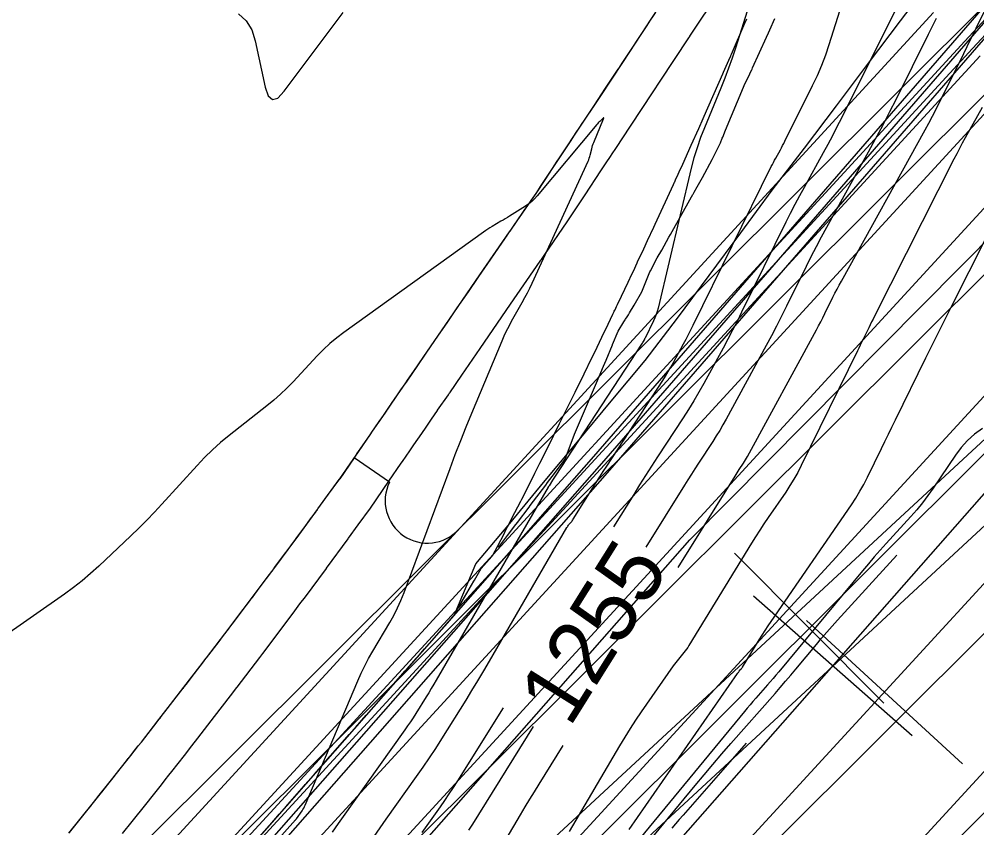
# Model space of a CAD drawing. Extents: x 658976 to 668726, y 639543 to 647196.
# Drawn here: x 662115.3 to 662205.8, y 643029.4 to 643105.7 of the extents above; entities that cross this region are included whole.
import ezdxf

# ---------------------------------------------------------------- set-up
doc = ezdxf.new("R2010")
doc.units = 0
for name, color, linetype in [('Ex_Contour Labels', 7, 'Continuous'), ('Ex_Major Contours', 7, 'Continuous'), ('Ex_Minor Contours', 7, 'Continuous'), ('R_Ramp 15 Degree_Min Ls', 7, 'Continuous'), ('R_Ramp 20 Degree Des Ls', 7, 'Continuous'), ('R_Ramp 20 Degree Des Ls Annot', 7, 'Continuous'), ('R_Ramp 20 Degree Existing Ramp', 7, 'Continuous'), ('R_Ramp 20 Degree_Min Ls', 7, 'Continuous')]:
    doc.layers.add(name, color=color, linetype=linetype)

msp = doc.modelspace()

# ---------------------------------------------------------------- linework, layer by layer
at = {"layer": 'Ex_Major Contours'}
for points in [[(662201.964, 643105.795), (662201.584, 643105.026), (662201.202, 643104.258), (662198.166, 643098.17), (662197.525, 643096.903), (662196.871, 643095.643), (662196.204, 643094.391), (662195.522, 643093.145), (662191.593, 643086.051), (662191.093, 643085.136), (662190.604, 643084.214), (662190.127, 643083.287), (662189.661, 643082.354), (662187.818, 643078.61), (662187.353, 643077.676), (662186.877, 643076.748), (662186.392, 643075.824), (662185.898, 643074.906), (662182.113, 643067.967), (662181.812, 643067.429), (662181.501, 643066.897), (662181.179, 643066.372), (662180.846, 643065.852), (662179.495, 643063.789), (662179.158, 643063.272), (662178.825, 643062.753), (662178.494, 643062.233), (662178.165, 643061.711), (662174.514, 643055.874)], [(662163.89, 643038.929), (662158.141, 643029.729), (662157.957, 643029.439), (662157.769, 643029.152)]]:
    msp.add_lwpolyline(points, dxfattribs=at)
at = {"layer": 'Ex_Minor Contours'}
for points in [[(662148.854, 643028.548), (662149.429, 643029.374), (662150.011, 643030.195), (662152.874, 643034.209), (662153.491, 643035.089), (662154.095, 643035.977), (662154.684, 643036.874), (662155.261, 643037.781), (662157.538, 643041.426), (662158.103, 643042.339), (662158.661, 643043.257), (662159.212, 643044.18), (662159.754, 643045.107), (662167.072, 643057.729), (662167.114, 643057.798), (662167.16, 643057.865), (662167.208, 643057.93), (662167.259, 643057.993), (662167.47, 643058.242), (662167.521, 643058.305), (662167.57, 643058.369), (662167.617, 643058.436), (662167.661, 643058.504), (662169.518, 643061.471), (662169.843, 643061.988), (662170.171, 643062.503), (662170.501, 643063.016), (662170.834, 643063.528), (662176.118, 643071.598), (662176.386, 643072.017), (662176.646, 643072.442), (662176.898, 643072.871), (662177.141, 643073.306), (662178.095, 643075.055), (662178.331, 643075.494), (662178.563, 643075.934), (662178.79, 643076.378), (662179.012, 643076.824), (662186.38, 643091.798), (662186.481, 643092), (662186.584, 643092.2), (662186.69, 643092.399), (662186.798, 643092.597), (662187.235, 643093.386), (662187.343, 643093.583), (662187.449, 643093.782), (662187.552, 643093.982), (662187.654, 643094.183), (662190.276, 643099.441), (662190.728, 643100.392), (662191.14, 643101.359), (662191.515, 643102.341), (662191.851, 643103.339), (662194.107, 643110.504)], [(662177.565, 643053.961), (662182.952, 643062.571), (662183.049, 643062.726), (662183.148, 643062.881), (662183.247, 643063.035), (662183.348, 643063.189), (662183.75, 643063.804), (662183.849, 643063.958), (662183.945, 643064.115), (662184.037, 643064.273), (662184.127, 643064.433), (662190.646, 643076.384), (662190.851, 643076.764), (662191.051, 643077.145), (662191.248, 643077.529), (662191.44, 643077.915), (662192.202, 643079.464), (662192.395, 643079.849), (662192.592, 643080.233), (662192.794, 643080.614), (662193.001, 643080.992), (662200.908, 643095.268), (662201.261, 643095.913), (662201.607, 643096.561), (662201.945, 643097.214), (662202.277, 643097.87), (662203.59, 643100.501), (662203.917, 643101.16), (662204.243, 643101.819), (662204.567, 643102.479), (662204.889, 643103.139), (662208.275, 643110.101)], [(662199.413, 643109.216), (662193.003, 643096.364), (662192.585, 643095.537), (662192.158, 643094.714), (662191.722, 643093.896), (662191.277, 643093.082), (662189.479, 643089.837), (662189.035, 643089.023), (662188.601, 643088.204), (662188.176, 643087.38), (662187.762, 643086.55), (662183.574, 643078.039), (662183.15, 643077.189), (662182.717, 643076.343), (662182.275, 643075.501), (662181.824, 643074.665), (662180.003, 643071.327), (662179.54, 643070.497), (662179.06, 643069.678), (662178.564, 643068.868), (662178.051, 643068.067), (662175.642, 643064.388), (662175.07, 643063.508), (662174.501, 643062.626), (662173.938, 643061.74), (662173.379, 643060.851), (662171.462, 643057.788)], [(662184.474, 643107.714), (662182.986, 643102.99), (662182.673, 643102.032), (662182.338, 643101.08), (662181.982, 643100.137), (662181.606, 643099.201), (662180.057, 643095.472), (662179.69, 643094.534), (662179.36, 643093.583), (662179.07, 643092.619), (662178.817, 643091.644), (662175.683, 643078.436), (662175.601, 643078.129), (662175.503, 643077.828), (662175.387, 643077.532), (662175.254, 643077.243), (662174.45, 643075.608), (662174.429, 643075.567), (662174.409, 643075.526), (662174.387, 643075.486), (662174.366, 643075.446), (662174.278, 643075.285), (662174.256, 643075.245), (662174.233, 643075.206), (662174.209, 643075.167), (662174.184, 643075.128), (662165.957, 643062.562), (662165.898, 643062.471), (662165.839, 643062.38), (662165.781, 643062.289), (662165.724, 643062.198), (662165.395, 643061.673), (662165.387, 643061.661), (662165.379, 643061.649), (662165.37, 643061.637), (662165.361, 643061.626), (662165.324, 643061.582), (662165.315, 643061.571), (662165.306, 643061.56), (662165.298, 643061.548), (662165.291, 643061.536), (662154.734, 643043.327), (662154.499, 643042.925), (662154.26, 643042.526), (662154.019, 643042.128), (662153.774, 643041.733), (662152.787, 643040.154), (662152.538, 643039.761), (662152.282, 643039.373), (662152.021, 643038.988), (662151.754, 643038.607), (662145.763, 643030.208), (662145.469, 643029.793), (662145.178, 643029.375), (662144.89, 643028.956)], [(662136.033, 643106.232), (662136.763, 643105.547), (662137.294, 643104.698), (662137.626, 643103.686), (662138.558, 643099.312), (662138.846, 643098.467), (662139.243, 643098.119), (662139.749, 643098.268), (662140.365, 643098.914), (662145.94, 643106.358)], [(662206.294, 643097.39), (662204.696, 643094.504), (662204.423, 643094.006), (662204.156, 643093.507), (662203.893, 643093.005), (662203.634, 643092.501), (662196.13, 643077.679), (662195.992, 643077.407), (662195.856, 643077.134), (662195.72, 643076.861), (662195.586, 643076.587), (662195.049, 643075.492), (662194.915, 643075.218), (662194.781, 643074.944), (662194.647, 643074.67), (662194.513, 643074.397), (662189.208, 643063.576), (662188.876, 643062.93), (662188.522, 643062.297), (662188.144, 643061.678), (662187.744, 643061.072), (662186.095, 643058.675), (662185.687, 643058.074), (662185.287, 643057.467), (662184.895, 643056.855), (662184.511, 643056.237), (662178.59, 643046.577), (662178.482, 643046.408), (662178.368, 643046.243), (662178.248, 643046.082), (662178.123, 643045.925), (662177.61, 643045.307), (662177.483, 643045.151), (662177.36, 643044.992), (662177.24, 643044.831), (662177.123, 643044.668), (662174.1, 643040.319), (662173.565, 643039.535), (662173.046, 643038.741), (662172.541, 643037.937), (662172.051, 643037.124), (662167.274, 643029.017)], [(662132.544, 643020.191), (662141.438, 643030.114), (662141.445, 643030.122), (662141.452, 643030.131), (662141.459, 643030.139), (662141.465, 643030.148), (662141.49, 643030.185), (662141.502, 643030.203), (662141.514, 643030.221), (662142.047, 643030.968), (662142.134, 643031.097), (662142.214, 643031.231), (662142.286, 643031.369), (662142.351, 643031.511), (662147.307, 643043.244), (662147.625, 643043.962), (662147.967, 643044.668), (662148.333, 643045.362), (662148.723, 643046.044), (662150.332, 643048.748), (662150.718, 643049.431), (662151.072, 643050.13), (662151.394, 643050.845), (662151.683, 643051.574), (662156.031, 643063.307), (662156.526, 643064.621), (662157.034, 643065.93), (662157.557, 643067.234), (662158.092, 643068.532), (662160.952, 643075.363), (662161.156, 643075.832), (662161.374, 643076.293), (662161.605, 643076.748), (662161.85, 643077.197), (662162.856, 643078.977), (662163.102, 643079.424), (662163.34, 643079.877), (662163.567, 643080.334), (662163.785, 643080.796), (662169.069, 643092.304), (662169.13, 643092.446), (662169.184, 643092.591), (662169.23, 643092.738), (662169.27, 643092.887), (662169.413, 643093.49), (662169.451, 643093.64), (662169.496, 643093.787), (662169.547, 643093.933), (662169.603, 643094.077), (662170.525, 643096.297), (662170.549, 643096.369), (662170.546, 643096.401), (662170.516, 643096.392), (662170.458, 643096.342), (662170.171, 643096.061), (662170.1, 643095.99), (662170.031, 643095.917), (662169.964, 643095.843), (662169.899, 643095.767), (662164.274, 643089.04), (662164.024, 643088.763), (662163.754, 643088.509), (662163.465, 643088.277), (662163.157, 643088.067), (662161.657, 643087.129), (662161.453, 643087.003), (662161.248, 643086.878), (662161.043, 643086.754), (662160.836, 643086.631), (662160.01, 643086.143), (662159.804, 643086.019), (662159.602, 643085.89), (662159.403, 643085.757), (662159.206, 643085.619), (662145.998, 643076.149), (662145.33, 643075.645), (662144.689, 643075.109), (662144.075, 643074.543), (662143.488, 643073.945), (662141.197, 643071.492), (662140.613, 643070.89), (662140.008, 643070.312), (662139.382, 643069.757), (662138.734, 643069.226), (662135.155, 643066.401), (662134.353, 643065.741), (662133.581, 643065.05), (662132.838, 643064.328), (662132.125, 643063.574), (662128.809, 643059.923), (662128.1, 643059.157), (662127.376, 643058.405), (662126.638, 643057.667), (662125.886, 643056.942), (662122.849, 643054.073), (662122.078, 643053.371), (662121.282, 643052.698), (662120.462, 643052.056), (662119.617, 643051.443), (662100.738, 643038.271)], [(662172.953, 643029.216), (662183.195, 643043.945), (662183.231, 643043.997), (662183.269, 643044.048), (662183.308, 643044.098), (662183.349, 643044.147), (662183.511, 643044.343), (662183.551, 643044.393), (662183.589, 643044.444), (662183.625, 643044.496), (662183.659, 643044.549), (662185.229, 643047.111), (662185.505, 643047.555), (662185.787, 643047.994), (662186.074, 643048.43), (662186.367, 643048.862), (662193.941, 643059.874), (662194.356, 643060.502), (662194.747, 643061.144), (662195.115, 643061.8), (662195.459, 643062.47), (662196.786, 643065.178), (662197.118, 643065.855), (662197.45, 643066.532), (662197.781, 643067.209), (662198.113, 643067.886), (662200.982, 643073.744), (662201.573, 643074.946), (662202.168, 643076.145), (662202.766, 643077.342), (662203.369, 643078.537), (662206.771, 643085.256)], [(662206.318, 643067.056), (662205.586, 643066.525), (662204.918, 643065.93), (662204.313, 643065.271), (662203.771, 643064.548), (662201.668, 643061.435), (662201.176, 643060.735), (662200.66, 643060.054), (662200.12, 643059.393), (662199.555, 643058.75), (662197.245, 643056.22), (662196.672, 643055.584), (662196.106, 643054.941), (662195.547, 643054.293), (662194.996, 643053.637), (662187.082, 643044.113), (662186.818, 643043.796), (662186.551, 643043.482), (662186.281, 643043.17), (662186.01, 643042.859), (662184.919, 643041.621), (662184.648, 643041.31), (662184.379, 643040.997), (662184.112, 643040.682), (662183.848, 643040.365), (662172.908, 643027.119)], [(662174.738, 643027.978), (662179.188, 643033.365), (662180.021, 643034.366), (662180.862, 643035.361), (662181.712, 643036.348), (662182.569, 643037.329), (662186.734, 643042.059), (662187.232, 643042.629), (662187.726, 643043.202), (662188.215, 643043.778), (662188.701, 643044.358), (662190.634, 643046.685), (662191.121, 643047.264), (662191.614, 643047.837), (662192.114, 643048.404), (662192.62, 643048.965), (662198.241, 643055.125)], [(662161.047, 643040.711), (662156.734, 643033.808), (662156.337, 643033.183), (662155.931, 643032.565), (662155.515, 643031.953), (662155.09, 643031.348), (662153.371, 643028.938)], [(662160.295, 643026.53), (662162.7, 643030.612), (662163.132, 643031.339), (662163.568, 643032.063), (662164.009, 643032.784), (662164.455, 643033.503), (662166.732, 643037.147)], [(662184.016, 643037.35), (662178.039, 643030.564), (662177.681, 643030.154), (662177.326, 643029.741), (662176.975, 643029.326)]]:
    msp.add_lwpolyline(points, dxfattribs=at)
at = {"layer": 'R_Ramp 15 Degree_Min Ls'}
for p, q in [((662027.08, 642928.345), (662234.904, 643135.3)), ((662031.314, 642924.093), (662239.138, 643131.049)), ((662039.781, 642915.59), (662247.605, 643122.545)), ((661999.484, 642858.526), (662256.073, 643114.042)), ((662056.716, 642898.584), (662264.54, 643105.539)), ((662065.184, 642890.081), (662273.008, 643097.036))]:
    msp.add_line(p, q, dxfattribs=at)
msp.add_lwpolyline([(662182.91, 643055.298), (662197.022, 643041.126)], dxfattribs=at)
at = {"layer": 'R_Ramp 20 Degree Des Ls'}
for p, q in [((662169.622, 643064.443), (662284.307, 643196.544)), ((662170.373, 643063.782), (662285.1, 643195.934)), ((662171.124, 643063.122), (662285.893, 643195.325)), ((662178.678, 643056.568), (662302.163, 643181.013)), ((662070.674, 642951.987), (662169.622, 643064.443)), ((662071.384, 642951.282), (662170.373, 643063.782)), ((662072.094, 642950.578), (662171.124, 643063.122)), ((662079.59, 642943.956), (662178.678, 643056.568))]:
    msp.add_line(p, q, dxfattribs=at)
for points in [[(662136.593, 643026.906), (662139.896, 643030.66), (662143.199, 643034.413), (662146.501, 643038.167), (662149.804, 643041.921), (662153.107, 643045.674), (662156.41, 643049.428), (662158.457, 643054.287), (662161.688, 643058.104), (662164.857, 643061.976), (662168.061, 643065.817), (662171.261, 643069.661), (662174.46, 643073.506), (662177.512, 643077.48), (662180.5, 643081.512), (662183.487, 643085.543), (662186.473, 643089.576), (662189.525, 643093.551), (662192.552, 643097.547), (662195.566, 643101.555), (662198.597, 643105.548), (662201.622, 643109.547)], [(662120.079, 643028.943), (662121.709, 643030.971), (662122.147, 643031.516), (662122.159, 643031.531), (662122.213, 643031.599), (662122.581, 643032.06), (662122.887, 643032.444), (662124.337, 643034.264), (662124.402, 643034.346), (662124.871, 643034.94), (662125.112, 643035.246), (662125.566, 643035.821), (662125.633, 643035.905), (662125.688, 643035.974), (662125.715, 643036.009), (662125.867, 643036.202), (662126.514, 643037.021), (662126.579, 643037.103), (662126.867, 643037.471), (662128.008, 643038.929), (662128.534, 643039.602), (662128.662, 643039.765), (662128.664, 643039.767), (662128.68, 643039.788), (662128.743, 643039.869), (662129.186, 643040.44), (662130.817, 643042.543), (662130.833, 643042.563), (662130.836, 643042.567), (662130.895, 643042.644), (662131.12, 643042.936), (662131.664, 643043.643), (662132.653, 643044.93), (662132.974, 643045.348), (662133.036, 643045.428), (662134.205, 643046.964), (662134.641, 643047.535), (662135.103, 643048.142), (662135.163, 643048.221), (662136.087, 643049.445), (662137.204, 643050.924), (662137.22, 643050.945), (662137.267, 643051.008), (662137.279, 643051.023), (662137.355, 643051.125), (662137.592, 643051.442), (662138.194, 643052.247), (662139.196, 643053.585), (662139.308, 643053.736), (662139.324, 643053.757), (662139.382, 643053.834), (662139.491, 643053.981), (662140.3, 643055.073), (662140.516, 643055.364), (662140.977, 643055.986), (662141.415, 643056.577), (662141.472, 643056.654), (662142.395, 643057.91), (662142.86, 643058.542), (662143.31, 643059.154), (662143.415, 643059.298), (662143.495, 643059.406), (662143.508, 643059.424), (662143.55, 643059.482), (662145.561, 643062.244), (662145.616, 643062.319), (662146.18, 643063.138), (662146.271, 643063.271), (662146.309, 643063.326), (662147.151, 643064.55), (662147.237, 643064.675), (662147.238, 643064.676), (662147.24, 643064.679), (662147.751, 643065.423), (662148.538, 643066.566), (662148.637, 643066.711), (662149.146, 643067.45), (662149.394, 643067.81), (662150.396, 643069.267), (662150.507, 643069.429), (662151.849, 643071.379), (662152.019, 643071.627), (662152.607, 643072.48), (662153.555, 643073.858), (662154.892, 643075.802), (662155.818, 643077.149), (662156.716, 643078.453), (662157.764, 643079.976), (662158.697, 643081.333), (662159.029, 643081.816), (662159.88, 643083.052), (662159.888, 643083.065), (662160.635, 643084.15), (662161.209, 643084.984), (662161.324, 643085.151), (662161.381, 643085.235), (662161.439, 643085.318), (662161.467, 643085.36), (662161.65, 643085.626), (662161.772, 643085.803), (662162.239, 643086.482), (662163.047, 643087.655), (662163.506, 643088.323), (662163.692, 643088.594), (662164.155, 643089.266), (662164.216, 643089.355), (662164.217, 643089.356), (662164.953, 643090.468), (662165.417, 643091.17), (662166.165, 643092.3), (662166.32, 643092.534), (662168.542, 643095.893), (662168.665, 643096.079), (662168.694, 643096.122), (662168.737, 643096.188), (662168.798, 643096.28), (662169.115, 643096.758), (662169.255, 643096.97), (662169.673, 643097.603), (662170.722, 643099.187), (662171.667, 643100.615), (662171.909, 643100.982), (662171.963, 643101.063), (662172.348, 643101.645), (662174.704, 643105.205), (662174.791, 643105.338), (662175.445, 643106.326)], [(662137.935, 643028.43), (662139.181, 643029.847), (662139.756, 643030.5), (662139.896, 643030.659), (662139.898, 643030.661), (662139.915, 643030.681), (662139.985, 643030.76), (662140.472, 643031.313), (662142.264, 643033.35), (662142.281, 643033.37), (662142.285, 643033.374), (662142.35, 643033.448), (662142.598, 643033.73), (662143.199, 643034.413), (662144.293, 643035.656), (662144.648, 643036.06), (662144.716, 643036.137), (662146.018, 643037.616), (662146.502, 643038.167), (662147.017, 643038.751), (662147.084, 643038.828), (662148.118, 643040.003), (662149.368, 643041.424), (662149.386, 643041.444), (662149.439, 643041.504), (662149.452, 643041.519), (662149.538, 643041.617), (662149.805, 643041.92), (662150.483, 643042.691), (662151.612, 643043.974), (662151.739, 643044.118), (662151.756, 643044.138), (662151.822, 643044.212), (662151.945, 643044.353), (662152.863, 643045.396), (662153.108, 643045.674), (662153.631, 643046.269), (662154.128, 643046.833), (662154.193, 643046.907), (662155.246, 643048.104), (662155.776, 643048.707), (662156.29, 643049.29), (662156.411, 643049.428), (662156.48, 643049.547), (662156.491, 643049.567), (662156.528, 643049.631), (662158.286, 643052.672), (662158.334, 643052.755), (662158.846, 643053.639), (662158.928, 643053.782), (662158.963, 643053.842), (662159.967, 643054.983), (662160.069, 643055.1), (662160.07, 643055.1), (662160.072, 643055.103), (662160.502, 643055.932), (662161.16, 643057.205), (662161.243, 643057.367), (662161.667, 643058.191), (662161.874, 643058.593), (662162.705, 643060.219), (662162.797, 643060.4), (662163.903, 643062.579), (662164.043, 643062.857), (662164.525, 643063.812), (662165.299, 643065.355), (662166.385, 643067.534), (662167.133, 643069.045), (662167.854, 643070.51), (662168.692, 643072.222), (662169.434, 643073.748), (662169.698, 643074.292), (662170.37, 643075.685), (662170.377, 643075.699), (662170.965, 643076.922), (662171.415, 643077.863), (662171.505, 643078.051), (662171.55, 643078.145), (662171.595, 643078.239), (662171.617, 643078.286), (662171.76, 643078.586), (662171.855, 643078.786), (662172.22, 643079.553), (662172.847, 643080.878), (662173.203, 643081.632), (662173.347, 643081.938), (662173.704, 643082.698), (662173.751, 643082.798), (662173.752, 643082.799), (662174.333, 643084.042), (662174.699, 643084.826), (662175.285, 643086.089), (662175.407, 643086.352), (662177.134, 643090.112), (662177.23, 643090.321), (662177.252, 643090.369), (662177.285, 643090.443), (662177.332, 643090.546), (662177.576, 643091.082), (662177.684, 643091.319), (662178.006, 643092.029), (662178.808, 643093.806), (662179.527, 643095.41), (662179.711, 643095.822), (662179.752, 643095.913), (662180.043, 643096.567), (662181.811, 643100.571), (662181.877, 643100.72), (662182.363, 643101.832), (662182.554, 643102.27), (662182.561, 643102.287), (662182.566, 643102.299), (662182.614, 643102.41), (662183.877, 643105.329), (662184.056, 643105.744)], [(662160.617, 643055.846), (662161.471, 643056.974), (662161.581, 643057.116), (662162.133, 643057.846), (662162.403, 643058.202), (662163.49, 643059.642), (662163.611, 643059.802), (662165.064, 643061.732), (662165.249, 643061.977), (662165.885, 643062.823), (662166.91, 643064.188), (662167.786, 643066.526), (662168.463, 643068.093), (662169.114, 643069.612), (662169.868, 643071.388), (662170.535, 643072.971), (662170.772, 643073.535), (662171.375, 643074.979), (662171.381, 643074.994), (662171.907, 643076.262), (662172.449, 643077.141), (662172.56, 643077.315), (662172.615, 643077.403), (662172.67, 643077.49), (662172.698, 643077.533), (662172.873, 643077.811), (662172.986, 643077.999), (662173.422, 643078.718), (662174.137, 643079.986), (662174.461, 643080.764), (662174.592, 643081.079), (662174.916, 643081.864), (662174.959, 643081.968), (662174.959, 643081.969), (662175.597, 643083.176), (662176.022, 643083.921), (662176.704, 643085.123), (662176.846, 643085.373), (662178.853, 643088.955), (662178.964, 643089.155), (662178.989, 643089.201), (662179.028, 643089.271), (662179.085, 643089.369), (662179.368, 643089.88), (662179.493, 643090.106), (662179.867, 643090.784), (662180.798, 643092.482), (662181.576, 643094.053), (662181.748, 643094.474), (662181.786, 643094.568), (662182.057, 643095.238), (662183.743, 643099.311), (662183.814, 643099.457), (662184.341, 643100.547), (662184.548, 643100.976), (662184.556, 643100.993), (662184.562, 643101.004), (662184.617, 643101.111), (662185.93, 643104.01), (662186.115, 643104.422), (662186.247, 643104.717), (662186.723, 643105.785)]]:
    msp.add_lwpolyline(points, dxfattribs=at)
at = {"layer": 'R_Ramp 20 Degree Des Ls Annot'}
msp.add_line((662002.885, 642829.533), (662307.747, 643176.006), dxfattribs=at)
msp.add_lwpolyline([(662184.684, 643051.284), (662199.699, 643038.072)], dxfattribs=at)
at = {"layer": 'R_Ramp 20 Degree Existing Ramp'}
for p, q in [((662204.677, 643103.648), (662255.47, 643158.959)), ((662205.391, 643102.947), (662256.206, 643158.282)), ((662009.596, 642838.319), (662282.005, 643134.554)), ((662066.291, 642959.068), (662201.711, 643106.332)), ((662069.154, 642956.272), (662204.677, 643103.648)), ((662069.87, 642955.573), (662205.391, 643102.947)), ((662070.586, 642954.874), (662206.105, 643102.246)), ((662073.449, 642952.078), (662208.826, 643099.296)), ((662077.866, 642948.017), (662213.243, 643095.235)), ((662000.763, 642846.441), (662222.076, 643087.112)), ((662018.429, 642830.196), (662239.742, 643070.867)), ((662150.304, 643062), (662146.973, 643064.291))]:
    msp.add_line(p, q, dxfattribs=at)
for points in [[(662146.973, 643064.291), (662145.616, 643062.319)], [(662189.704, 643048.954), (662204.426, 643035.416)]]:
    msp.add_lwpolyline(points, dxfattribs=at)
msp.add_arc((662153.9, 643060.249), 4, 154.03601, 317.39933, dxfattribs=at)
at = {"layer": 'R_Ramp 20 Degree_Min Ls'}
for p, q in [((662245.693, 643102.328), (662117.039, 642983.233)), ((662250.025, 643098.177), (662121.371, 642979.082))]:
    msp.add_line(p, q, dxfattribs=at)
for points in [[(662125.102, 643028.831), (662125.995, 643029.953), (662126.009, 643029.971), (662127.29, 643031.579), (662128.001, 643032.478), (662128.756, 643033.435), (662129.114, 643033.889), (662129.467, 643034.335), (662129.755, 643034.704), (662130.935, 643036.212), (662131.631, 643037.101), (662132.21, 643037.847), (662133.784, 643039.876), (662135.283, 643041.827), (662135.888, 643042.614), (662135.924, 643042.661), (662138.052, 643045.454), (662138.334, 643045.829), (662140.167, 643048.256), (662141.362, 643049.853), (662141.853, 643050.509), (662142.084, 643050.818), (662142.27, 643051.067), (662144.348, 643053.869), (662144.361, 643053.886), (662144.368, 643053.897), (662146.396, 643056.657), (662146.439, 643056.715), (662147.349, 643057.965), (662148.504, 643059.552), (662150.259, 643062.102), (662151.426, 643063.798), (662151.526, 643063.943), (662152.224, 643064.959), (662152.556, 643065.441), (662152.843, 643065.858), (662153.13, 643066.276), (662153.704, 643067.11), (662154.279, 643067.945), (662154.853, 643068.78), (662154.853, 643068.781), (662154.859, 643068.788), (662155.875, 643070.265), (662155.991, 643070.433), (662156.001, 643070.449), (662157.139, 643072.103), (662158.873, 643074.623), (662161.744, 643078.796), (662164.538, 643082.858), (662164.615, 643082.97), (662164.66, 643083.035), (662164.985, 643083.507), (662167.104, 643086.588), (662167.478, 643087.152), (662168.796, 643089.144), (662170.282, 643091.39), (662170.843, 643092.238), (662171.123, 643092.661), (662171.124, 643092.662), (662171.403, 643093.085), (662171.626, 643093.421), (662171.687, 643093.513), (662173.086, 643095.628), (662175.229, 643098.866), (662175.89, 643099.866), (662178.591, 643103.947), (662178.673, 643104.071), (662178.694, 643104.104), (662181.498, 643108.342)], [(662120.013, 643028.861), (662122.213, 643031.599), (662123.107, 643032.72), (662123.121, 643032.738), (662124.402, 643034.346), (662125.112, 643035.246), (662125.867, 643036.202), (662126.226, 643036.656), (662126.579, 643037.103), (662126.867, 643037.471), (662128.047, 643038.979), (662128.743, 643039.869), (662129.322, 643040.615), (662130.895, 643042.644), (662132.395, 643044.595), (662133, 643045.381), (662133.036, 643045.428), (662135.163, 643048.221), (662135.446, 643048.596), (662137.279, 643051.023), (662138.474, 643052.62), (662138.964, 643053.276), (662139.196, 643053.585), (662139.382, 643053.834), (662141.46, 643056.636), (662141.472, 643056.654), (662141.48, 643056.664), (662143.508, 643059.424), (662143.55, 643059.482), (662144.461, 643060.733), (662145.616, 643062.319), (662147.371, 643064.869), (662148.538, 643066.566), (662148.637, 643066.711), (662149.336, 643067.727), (662149.668, 643068.208), (662149.955, 643068.626), (662150.242, 643069.043), (662150.816, 643069.878), (662151.39, 643070.712), (662151.965, 643071.547), (662151.965, 643071.548), (662151.97, 643071.555), (662152.986, 643073.032), (662153.102, 643073.201), (662153.113, 643073.217), (662154.251, 643074.871), (662155.984, 643077.39), (662158.856, 643081.564), (662161.65, 643085.626), (662161.727, 643085.737), (662161.772, 643085.803), (662162.097, 643086.274), (662164.216, 643089.355), (662164.589, 643089.919), (662165.908, 643091.912), (662167.394, 643094.157), (662167.954, 643095.005), (662168.235, 643095.429), (662168.235, 643095.43), (662168.515, 643095.852), (662168.737, 643096.188), (662168.798, 643096.28), (662170.198, 643098.395), (662172.34, 643101.633), (662173.002, 643102.633), (662175.702, 643106.715)]]:
    msp.add_lwpolyline(points, dxfattribs=at)

# ---------------------------------------------------------------- texts
at = {"layer": 'Ex_Contour Labels'}
msp.add_text('1255', height=6, rotation=57.91355, dxfattribs=at).set_placement((662167.317, 643038.748))

doc.saveas('drawing.dxf')
